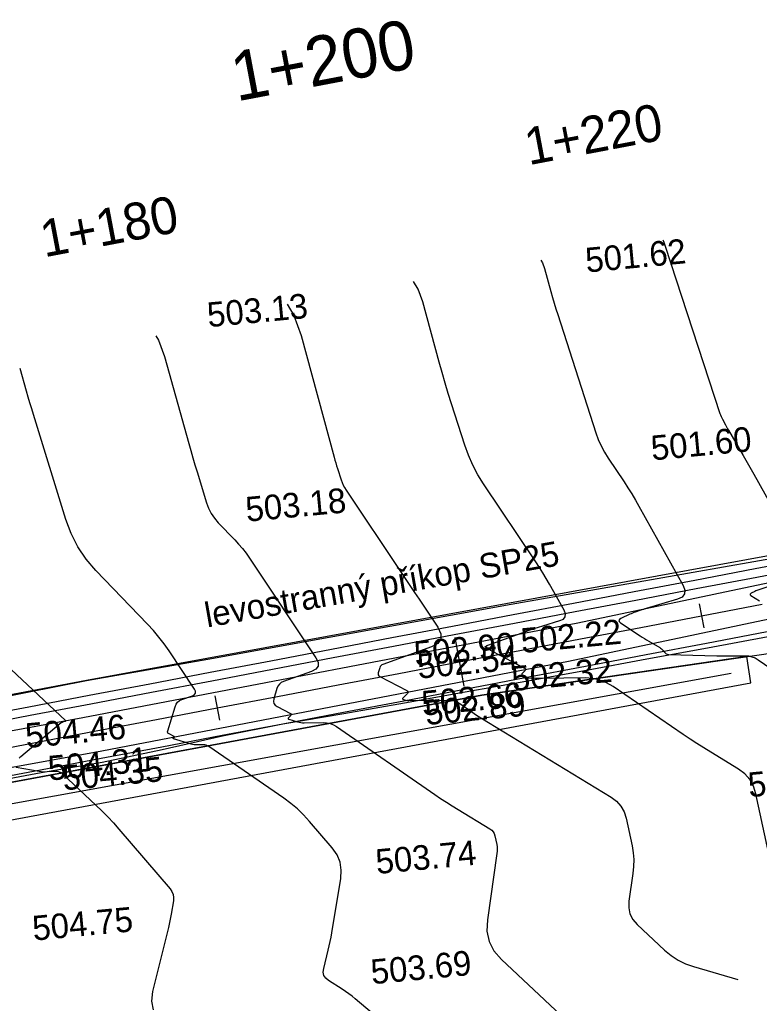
# Model space of a CAD drawing. Extents: x -636600 to -628587, y -1090963 to -1085869.
# Drawn here: x -628687.8 to -628627.8, y -1086753.4 to -1086673.6 of the extents above; entities that cross this region are included whole.
import ezdxf

# ---------------------------------------------------------------- set-up
doc = ezdxf.new("R2010")
doc.units = 0
for name, color, linetype in [('01_PARCELY_NÁVRH_PC', 7, 'Continuous'), ('06_ÚSES_IP_NAVRH', 7, 'Continuous'), ('40', 7, 'Continuous'), ('dno příkopu', 7, 'Continuous'), ('Ex_Major Contours', 7, 'Continuous'), ('Ex_Minor Contours', 7, 'Continuous'), ('HEKTOMETRY100', 7, 'Continuous'), ('HEKTOMETRY20', 7, 'Continuous'), ('koty_vše', 7, 'Continuous'), ('popis', 7, 'Continuous'), ('situace_osa', 7, 'Continuous'), ('situace_těleso', 7, 'Continuous'), ('situace_vozovka', 7, 'Continuous')]:
    doc.layers.add(name, color=color, linetype=linetype)

msp = doc.modelspace()

# ---------------------------------------------------------------- linework, layer by layer
at = {"layer": '01_PARCELY_NÁVRH_PC'}
for points in [[(-628587.269, -1086709.846), (-628682.383, -1086727.217), (-628724.583, -1086735.169), (-628761.297, -1086743.7), (-628783.357, -1086747.624), (-628846.34, -1086756.327), (-628846.47, -1086755.528), (-628852.251, -1086756.326), (-628948.947, -1086783.446), (-628960.842, -1086785.791), (-628975.264, -1086787.75), (-628984.888, -1086788.095), (-628989.654, -1086788.998), (-629001.4, -1086788.689), (-629088.786, -1086778.863)], [(-629078.727, -1086787.275), (-628997.762, -1086795.072), (-628982.868, -1086795.387), (-628963.309, -1086793.531), (-628948.623, -1086790.56), (-628894.943, -1086775.724), (-628874.3, -1086769.216), (-628849.206, -1086762.461), (-628828.363, -1086758.784), (-628783.782, -1086753.088), (-628650.291, -1086728.39), (-628617.771, -1086723.656), (-628591.818, -1086717.128), (-628587.269, -1086716.269)]]:
    msp.add_lwpolyline(points, dxfattribs=at)
msp.add_lwpolyline([(-628723.337, -1086741.904), (-628722.791, -1086744.854), (-628628.482, -1086727.406), (-628628.794, -1086725.261), (-628650.291, -1086728.39)], close=True, dxfattribs=at)
at = {"layer": '06_ÚSES_IP_NAVRH'}
msp.add_line((-628630.083, -1086726.643), (-628721.367, -1086743.174), dxfattribs=at)
at = {"layer": '40'}
for p, q in [((-628597.574, -1086713.137), (-628642.522, -1086722.55)), ((-628643.268, -1086725.633), (-628595.308, -1086715.556)), ((-628642.522, -1086722.55), (-628682.669, -1086730.248)), ((-628681.124, -1086732.915), (-628643.268, -1086725.633)), ((-628682.669, -1086730.248), (-628722.775, -1086737.53)), ((-628721.91, -1086740.332), (-628681.124, -1086732.915))]:
    msp.add_line(p, q, dxfattribs=at)
at = {"layer": 'dno příkopu'}
msp.add_lwpolyline([(-628691.982, -1086730.271), (-628687.07, -1086729.337), (-628682.157, -1086728.404), (-628677.245, -1086727.47), (-628672.333, -1086726.536), (-628667.421, -1086725.603), (-628662.509, -1086724.669), (-628657.597, -1086723.736), (-628652.685, -1086722.802), (-628647.773, -1086721.868), (-628642.861, -1086720.935), (-628637.949, -1086720.001), (-628633.037, -1086719.068), (-628628.125, -1086718.134), (-628623.213, -1086717.2)], dxfattribs=at)
at = {"layer": 'Ex_Major Contours'}
msp.add_lwpolyline([(-628626.809, -1086742.248), (-628628.064, -1086736.389), (-628628.256, -1086735.779), (-628628.555, -1086735.245), (-628628.96, -1086734.787), (-628629.472, -1086734.404), (-628631.735, -1086733.024), (-628632.298, -1086732.675), (-628632.857, -1086732.319), (-628633.411, -1086731.956), (-628633.96, -1086731.586), (-628639.655, -1086727.694), (-628640.182, -1086727.388), (-628640.737, -1086727.17), (-628641.319, -1086727.042), (-628641.928, -1086727.004), (-628645.385, -1086727.038), (-628645.525, -1086727.039), (-628645.665, -1086727.038), (-628645.804, -1086727.037), (-628645.944, -1086727.034), (-628646.674, -1086727.016), (-628646.727, -1086727.01), (-628646.775, -1086726.994), (-628646.818, -1086726.968), (-628646.857, -1086726.932), (-628647.004, -1086726.768), (-628647.031, -1086726.728), (-628647.04, -1086726.687), (-628647.029, -1086726.647), (-628647, -1086726.608), (-628646.788, -1086726.39), (-628646.754, -1086726.343), (-628646.747, -1086726.301), (-628646.767, -1086726.262), (-628646.814, -1086726.228), (-628649.39, -1086724.888), (-628649.461, -1086724.851), (-628649.53, -1086724.811), (-628649.598, -1086724.77), (-628649.666, -1086724.727), (-628650.022, -1086724.492), (-628650.038, -1086724.478), (-628650.043, -1086724.464), (-628650.037, -1086724.452), (-628650.018, -1086724.44), (-628649.922, -1086724.395), (-628649.898, -1086724.384), (-628649.874, -1086724.374), (-628649.849, -1086724.364), (-628649.824, -1086724.354), (-628646.731, -1086723.228), (-628646.39, -1086723.106), (-628646.048, -1086722.99), (-628645.703, -1086722.878), (-628645.357, -1086722.771), (-628643.97, -1086722.355), (-628643.688, -1086722.224), (-628643.538, -1086722.04), (-628643.518, -1086721.804), (-628643.629, -1086721.514), (-628644.816, -1086719.392), (-628645.077, -1086718.936), (-628645.347, -1086718.486), (-628645.627, -1086718.04), (-628645.915, -1086717.601), (-628650.159, -1086711.27), (-628650.622, -1086710.525), (-628651.03, -1086709.753), (-628651.383, -1086708.954), (-628651.681, -1086708.129), (-628652.763, -1086704.775), (-628653.029, -1086703.935), (-628653.284, -1086703.092), (-628653.529, -1086702.246), (-628653.764, -1086701.397), (-628655.08, -1086696.524), (-628655.46, -1086695.491), (-628655.842, -1086694.855)], dxfattribs=at)
at = {"layer": 'Ex_Minor Contours'}
for points in [[(-628635.627, -1086691.488), (-628635.579, -1086691.593), (-628635.425, -1086692.009), (-628630.982, -1086705.562), (-628630.94, -1086705.682), (-628630.893, -1086705.8), (-628630.84, -1086705.915), (-628630.783, -1086706.028), (-628630.544, -1086706.477), (-628630.484, -1086706.589), (-628630.422, -1086706.701), (-628630.36, -1086706.811), (-628630.296, -1086706.921), (-628629.105, -1086708.96), (-628628.886, -1086709.337), (-628628.668, -1086709.715), (-628628.453, -1086710.093), (-628628.239, -1086710.473), (-628623.908, -1086718.218)], [(-628645.508, -1086693.133), (-628645.373, -1086693.357), (-628645.211, -1086693.8), (-628644.703, -1086695.682), (-628644.573, -1086696.151), (-628644.437, -1086696.619), (-628644.296, -1086697.085), (-628644.149, -1086697.55), (-628641.056, -1086707.133), (-628640.861, -1086707.674), (-628640.629, -1086708.198), (-628640.361, -1086708.705), (-628640.057, -1086709.194), (-628638.77, -1086711.115), (-628638.453, -1086711.598), (-628638.146, -1086712.087), (-628637.849, -1086712.583), (-628637.561, -1086713.084), (-628633.976, -1086719.496), (-628633.828, -1086719.881), (-628633.854, -1086720.196), (-628634.054, -1086720.44), (-628634.428, -1086720.614), (-628636.972, -1086721.378), (-628637.083, -1086721.412), (-628637.195, -1086721.447), (-628637.306, -1086721.483), (-628637.417, -1086721.52), (-628637.859, -1086721.67), (-628637.969, -1086721.709), (-628638.078, -1086721.751), (-628638.185, -1086721.796), (-628638.292, -1086721.844), (-628639.026, -1086722.188), (-628639.146, -1086722.265), (-628639.19, -1086722.347), (-628639.158, -1086722.435), (-628639.051, -1086722.528), (-628637.453, -1086723.581), (-628637.284, -1086723.691), (-628637.113, -1086723.798), (-628636.941, -1086723.904), (-628636.768, -1086724.007), (-628635.865, -1086724.537), (-628635.796, -1086724.581), (-628635.731, -1086724.63), (-628635.671, -1086724.683), (-628635.614, -1086724.742), (-628635.394, -1086724.986), (-628635.336, -1086725.04), (-628635.271, -1086725.079), (-628635.199, -1086725.103), (-628635.12, -1086725.113), (-628631.244, -1086725.207), (-628630.956, -1086725.213), (-628630.668, -1086725.216), (-628630.38, -1086725.217), (-628630.092, -1086725.216), (-628628.94, -1086725.204), (-628628.659, -1086725.222), (-628628.39, -1086725.281), (-628628.133, -1086725.382), (-628627.889, -1086725.523), (-628622.737, -1086729.044)], [(-628666.1, -1086696.703), (-628665.546, -1086697.624), (-628664.95, -1086699.248), (-628662.284, -1086709.117), (-628662.221, -1086709.345), (-628662.155, -1086709.573), (-628662.086, -1086709.799), (-628662.015, -1086710.025), (-628661.724, -1086710.928), (-628661.644, -1086711.15), (-628661.549, -1086711.364), (-628661.439, -1086711.572), (-628661.314, -1086711.772), (-628656.894, -1086718.367), (-628656.516, -1086718.932), (-628656.137, -1086719.497), (-628655.759, -1086720.062), (-628655.382, -1086720.628), (-628653.871, -1086722.89), (-628653.621, -1086723.413), (-628653.625, -1086723.853), (-628653.883, -1086724.21), (-628654.395, -1086724.483), (-628658.332, -1086725.906), (-628658.422, -1086725.95), (-628658.495, -1086726.011), (-628658.552, -1086726.087), (-628658.591, -1086726.18), (-628658.712, -1086726.584), (-628658.727, -1086726.678), (-628658.711, -1086726.759), (-628658.664, -1086726.827), (-628658.586, -1086726.883), (-628656.387, -1086728.026), (-628656.316, -1086728.077), (-628656.285, -1086728.135), (-628656.296, -1086728.199), (-628656.348, -1086728.27), (-628656.702, -1086728.633), (-628656.73, -1086728.67), (-628656.735, -1086728.701), (-628656.715, -1086728.727), (-628656.673, -1086728.746), (-628656.457, -1086728.811), (-628656.402, -1086728.825), (-628656.347, -1086728.834), (-628656.292, -1086728.84), (-628656.236, -1086728.841), (-628653.023, -1086728.796), (-628652.771, -1086728.812), (-628652.531, -1086728.864), (-628652.302, -1086728.954), (-628652.084, -1086729.081), (-628651.236, -1086729.666), (-628651.023, -1086729.81), (-628650.809, -1086729.952), (-628650.592, -1086730.091), (-628650.373, -1086730.226), (-628639.81, -1086736.67), (-628639.369, -1086737), (-628639.02, -1086737.394), (-628638.763, -1086737.854), (-628638.597, -1086738.379), (-628638.119, -1086740.615), (-628638.025, -1086741.171), (-628637.981, -1086741.728), (-628637.988, -1086742.287), (-628638.044, -1086742.848), (-628638.37, -1086745.096), (-628638.39, -1086745.636), (-628638.285, -1086746.132), (-628638.056, -1086746.585), (-628637.703, -1086746.994), (-628635.48, -1086749.067), (-628634.951, -1086749.506), (-628634.382, -1086749.876), (-628633.774, -1086750.174), (-628633.125, -1086750.403), (-628629.537, -1086751.441)], [(-628676.751, -1086699.264), (-628676.54, -1086699.629), (-628676.061, -1086700.931), (-628674.087, -1086707.996), (-628673.924, -1086708.572), (-628673.757, -1086709.146), (-628673.587, -1086709.72), (-628673.412, -1086710.292), (-628672.638, -1086712.805), (-628672.472, -1086713.25), (-628672.259, -1086713.666), (-628671.998, -1086714.054), (-628671.689, -1086714.414), (-628670.357, -1086715.796), (-628670.033, -1086716.148), (-628669.725, -1086716.514), (-628669.433, -1086716.893), (-628669.159, -1086717.285), (-628663.763, -1086725.366), (-628663.588, -1086725.731), (-628663.591, -1086726.037), (-628663.77, -1086726.285), (-628664.127, -1086726.475), (-628666.383, -1086727.291), (-628666.572, -1086727.383), (-628666.725, -1086727.508), (-628666.842, -1086727.668), (-628666.923, -1086727.862), (-628667.177, -1086728.704), (-628667.208, -1086728.901), (-628667.174, -1086729.071), (-628667.076, -1086729.213), (-628666.913, -1086729.328), (-628665.828, -1086729.892), (-628665.784, -1086729.924), (-628665.766, -1086729.959), (-628665.772, -1086729.999), (-628665.804, -1086730.043), (-628665.983, -1086730.226), (-628666.014, -1086730.268), (-628666.019, -1086730.304), (-628665.998, -1086730.332), (-628665.95, -1086730.354), (-628665.27, -1086730.557), (-628665.136, -1086730.592), (-628665, -1086730.616), (-628664.863, -1086730.63), (-628664.724, -1086730.633), (-628663.189, -1086730.612), (-628662.894, -1086730.63), (-628662.612, -1086730.691), (-628662.343, -1086730.797), (-628662.087, -1086730.947), (-628654.111, -1086736.445), (-628653.645, -1086736.762), (-628653.174, -1086737.072), (-628652.699, -1086737.375), (-628652.22, -1086737.672), (-628649.644, -1086739.243), (-628649.502, -1086739.349), (-628649.39, -1086739.476), (-628649.307, -1086739.624), (-628649.254, -1086739.793), (-628649.101, -1086740.51), (-628649.07, -1086740.69), (-628649.056, -1086740.87), (-628649.058, -1086741.051), (-628649.077, -1086741.232), (-628649.856, -1086746.6), (-628649.889, -1086747.518), (-628649.711, -1086748.362), (-628649.322, -1086749.132), (-628648.721, -1086749.827), (-628643.89, -1086754.333)], [(-628655.589, -1086757.226), (-628660.572, -1086753.008), (-628660.826, -1086752.8), (-628661.086, -1086752.602), (-628661.354, -1086752.413), (-628661.628, -1086752.234), (-628662.739, -1086751.534), (-628662.972, -1086751.341), (-628663.115, -1086751.112), (-628663.17, -1086750.847), (-628663.135, -1086750.547), (-628662.768, -1086749.079), (-628662.684, -1086748.727), (-628662.607, -1086748.374), (-628662.538, -1086748.02), (-628662.475, -1086747.663), (-628661.751, -1086743.261), (-628661.708, -1086742.582), (-628661.809, -1086741.943), (-628662.054, -1086741.344), (-628662.443, -1086740.786), (-628664.286, -1086738.633), (-628664.762, -1086738.111), (-628665.269, -1086737.624), (-628665.806, -1086737.171), (-628666.374, -1086736.752), (-628672.457, -1086732.559), (-628672.562, -1086732.497), (-628672.673, -1086732.454), (-628672.789, -1086732.428), (-628672.911, -1086732.421), (-628673.408, -1086732.428), (-628673.532, -1086732.425), (-628673.655, -1086732.413), (-628673.776, -1086732.391), (-628673.896, -1086732.36), (-628675.316, -1086731.935), (-628675.335, -1086731.927), (-628675.343, -1086731.916), (-628675.341, -1086731.902), (-628675.329, -1086731.886), (-628675.261, -1086731.816), (-628675.248, -1086731.799), (-628675.246, -1086731.784), (-628675.253, -1086731.771), (-628675.27, -1086731.758), (-628675.682, -1086731.544), (-628675.746, -1086731.499), (-628675.784, -1086731.444), (-628675.797, -1086731.377), (-628675.785, -1086731.301), (-628675.194, -1086729.337), (-628675.11, -1086729.137), (-628674.99, -1086728.973), (-628674.832, -1086728.843), (-628674.637, -1086728.748), (-628673.784, -1086728.44), (-628673.613, -1086728.349), (-628673.527, -1086728.23), (-628673.526, -1086728.083), (-628673.61, -1086727.909), (-628675.677, -1086724.812), (-628676.076, -1086724.243), (-628676.499, -1086723.693), (-628676.946, -1086723.163), (-628677.417, -1086722.651), (-628681.609, -1086718.3), (-628682.407, -1086717.371), (-628683.081, -1086716.369), (-628683.631, -1086715.294), (-628684.058, -1086714.146), (-628686.678, -1086705.648), (-628686.822, -1086705.176), (-628686.963, -1086704.702), (-628687.101, -1086704.228), (-628687.235, -1086703.753), (-628687.75, -1086701.91)], [(-628625.425, -1086719.047), (-628627.821, -1086719.858), (-628627.903, -1086719.887), (-628627.984, -1086719.919), (-628628.064, -1086719.952), (-628628.143, -1086719.988), (-628628.459, -1086720.136), (-628628.519, -1086720.174), (-628628.541, -1086720.215), (-628628.525, -1086720.259), (-628628.471, -1086720.306), (-628627.782, -1086720.76)], [(-628692.039, -1086723.023), (-628684.082, -1086730.439), (-628684.059, -1086730.466), (-628684.055, -1086730.489), (-628684.069, -1086730.508), (-628684.102, -1086730.523), (-628684.27, -1086730.571), (-628684.311, -1086730.585), (-628684.35, -1086730.603), (-628684.387, -1086730.625), (-628684.421, -1086730.651), (-628687.716, -1086733.391), (-628687.777, -1086733.45), (-628687.828, -1086733.517)], [(-628688.075, -1086734.246), (-628686.223, -1086734.563), (-628686.059, -1086734.586), (-628685.893, -1086734.6), (-628685.728, -1086734.605), (-628685.561, -1086734.599), (-628684.895, -1086734.559), (-628684.734, -1086734.565), (-628684.584, -1086734.601), (-628684.446, -1086734.669), (-628684.318, -1086734.767), (-628681.609, -1086737.308), (-628681.124, -1086737.776), (-628680.651, -1086738.256), (-628680.193, -1086738.75), (-628679.747, -1086739.256), (-628675.598, -1086744.103), (-628675.447, -1086744.321), (-628675.351, -1086744.554), (-628675.312, -1086744.804), (-628675.328, -1086745.069), (-628675.508, -1086746.16), (-628675.556, -1086746.433), (-628675.609, -1086746.704), (-628675.668, -1086746.974), (-628675.732, -1086747.243), (-628677.026, -1086752.421), (-628677.118, -1086753.212), (-628676.974, -1086753.909)]]:
    msp.add_lwpolyline(points, dxfattribs=at)
at = {"layer": 'HEKTOMETRY100'}
msp.add_lwpolyline([(-628652.508, -1086723.735), (-628651.761, -1086727.665)], dxfattribs=at)
at = {"layer": 'HEKTOMETRY20'}
for points in [[(-628632.673, -1086720.983), (-628632.299, -1086722.948)], [(-628671.969, -1086728.452), (-628671.596, -1086730.417)]]:
    msp.add_lwpolyline(points, dxfattribs=at)
at = {"layer": 'situace_osa'}
msp.add_lwpolyline([(-628691.431, -1086733.169), (-628686.519, -1086732.235), (-628681.607, -1086731.302), (-628676.695, -1086730.368), (-628671.782, -1086729.435), (-628666.87, -1086728.501), (-628661.958, -1086727.567), (-628657.046, -1086726.634), (-628652.134, -1086725.7), (-628647.222, -1086724.767), (-628642.31, -1086723.833), (-628637.398, -1086722.899), (-628632.486, -1086721.966), (-628627.574, -1086721.032)], dxfattribs=at)
at = {"layer": 'situace_těleso'}
for points in [[(-628692.192, -1086729.165), (-628687.291, -1086728.171), (-628682.383, -1086727.217), (-628677.461, -1086726.334), (-628672.536, -1086725.468), (-628667.615, -1086724.585), (-628662.695, -1086723.694), (-628657.774, -1086722.803), (-628652.854, -1086721.913), (-628647.933, -1086721.026), (-628643.008, -1086720.159), (-628638.084, -1086719.292), (-628633.159, -1086718.425), (-628628.234, -1086717.558), (-628623.309, -1086716.691)], [(-628627.074, -1086723.661), (-628631.988, -1086724.585), (-628636.906, -1086725.486), (-628641.825, -1086726.387), (-628646.745, -1086727.278), (-628651.668, -1086728.154), (-628656.59, -1086729.036), (-628661.511, -1086729.919), (-628666.441, -1086730.761), (-628671.348, -1086731.721), (-628676.227, -1086732.829), (-628681.119, -1086733.867), (-628686.049, -1086734.706), (-628690.967, -1086735.609)]]:
    msp.add_lwpolyline(points, dxfattribs=at)
at = {"layer": 'situace_vozovka'}
for points in [[(-628691.851, -1086730.959), (-628686.939, -1086730.025), (-628682.027, -1086729.091), (-628677.115, -1086728.158), (-628672.203, -1086727.224), (-628667.291, -1086726.291), (-628662.378, -1086725.357), (-628657.466, -1086724.423), (-628652.554, -1086723.49), (-628647.642, -1086722.556), (-628642.73, -1086721.623), (-628637.818, -1086720.689), (-628632.906, -1086719.755), (-628627.994, -1086718.822), (-628623.082, -1086717.888)], [(-628691.011, -1086735.379), (-628686.099, -1086734.446), (-628681.187, -1086733.512), (-628676.274, -1086732.579), (-628671.362, -1086731.645), (-628666.45, -1086730.711), (-628661.538, -1086729.778), (-628656.626, -1086728.844), (-628651.714, -1086727.911), (-628646.802, -1086726.977), (-628641.89, -1086726.043), (-628636.978, -1086725.11), (-628632.066, -1086724.176), (-628627.154, -1086723.243)]]:
    msp.add_lwpolyline(points, dxfattribs=at)

# ---------------------------------------------------------------- texts
at = {"layer": 'HEKTOMETRY100'}
msp.add_text('1+200', height=4, rotation=10.76142, dxfattribs=at).set_placement((-628670.209, -1086680.276))
at = {"layer": 'HEKTOMETRY20'}
for s, p in [('1+220', (-628646.509, -1086685.442)), ('1+180', (-628685.805, -1086692.911))]:
    msp.add_text(s, height=3, rotation=10.76142, dxfattribs=at).set_placement(p)
at = {"layer": 'koty_vše'}
for s, p in [('501.62', (-628641.809, -1086694.14)), ('503.13', (-628672.494, -1086698.571)), ('501.60', (-628636.492, -1086709.37)), ('503.18', (-628669.38, -1086714.339)), ('502.22', (-628647.047, -1086724.983)), ('502.90', (-628655.711, -1086726.035)), ('502.54', (-628655.449, -1086727.065)), ('502.32', (-628647.792, -1086728.066)), ('502.66', (-628655.098, -1086730.066)), ('502.89', (-628654.824, -1086730.824)), ('504.46', (-628687.249, -1086732.686)), ('504.31', (-628685.413, -1086735.326)), ('504.35', (-628684.24, -1086736.12)), ('502.31', (-628628.62, -1086736.675)), ('503.74', (-628658.827, -1086742.9)), ('504.75', (-628686.675, -1086748.3)), ('503.69', (-628659.218, -1086751.835))]:
    msp.add_text(s, height=2, rotation=5.35151, dxfattribs=at).set_placement(p)
at = {"layer": 'popis'}
msp.add_text('levostranný příkop SP25', height=2, rotation=10.00688, dxfattribs=at).set_placement((-628672.595, -1086722.918))

doc.saveas('drawing.dxf')
